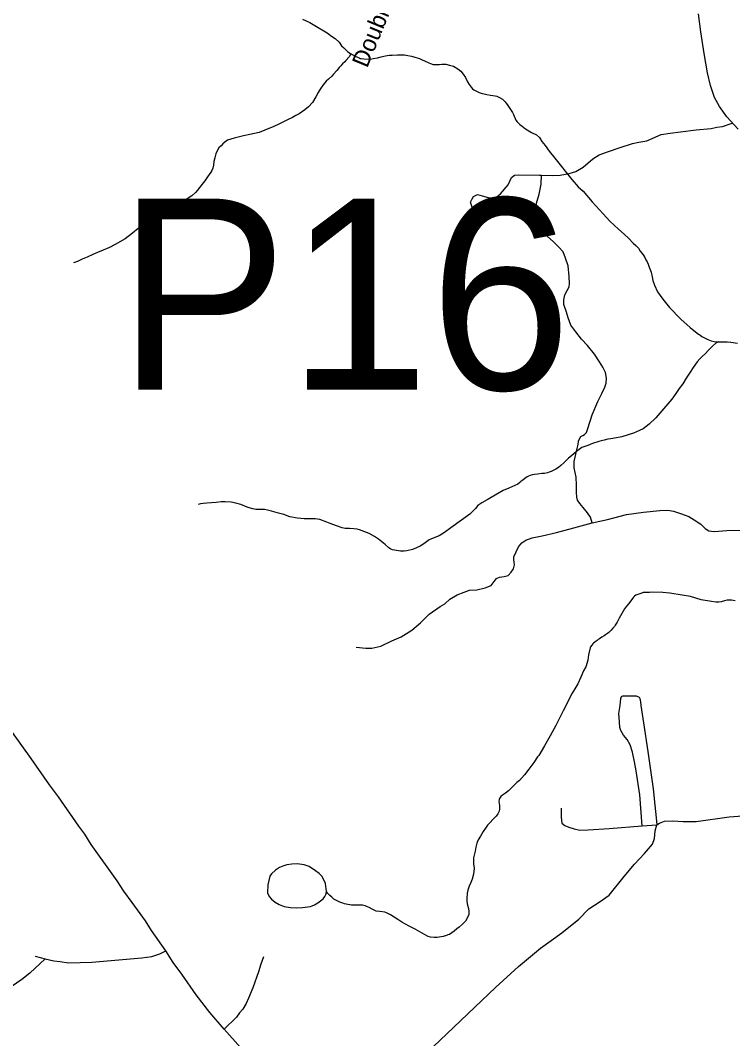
# Model space of a CAD drawing. Extents: x 2220236 to 2384410, y 720751 to 894131.
# Drawn here: x 2314497 to 2318475, y 869383 to 875066 of the extents above; entities that cross this region are included whole.
import ezdxf

# ---------------------------------------------------------------- set-up
doc = ezdxf.new("R2010")
doc.units = 0
for name, color, linetype in [('Exist Hydrographic Misc Water Feature', 7, 'Continuous'), ('Exist Hydrographic Pond Under 1500 Sq Ft', 7, 'Continuous'), ('Exist Road Non-System Type 51', 7, 'Continuous'), ('Exist Road Primary NC Attributed', 7, 'Continuous'), ('Exist Road Secondary Structure Pipe Number Label', 7, 'Continuous'), ('Exist Road Secondary Type 51 Attributed', 7, 'Continuous'), ('Exist Road Secondary Type 51 Label', 7, 'Continuous')]:
    doc.layers.add(name, color=color, linetype=linetype)

msp = doc.modelspace()

# ---------------------------------------------------------------- linework, layer by layer
at = {"layer": 'Exist Hydrographic Misc Water Feature'}
for points in [[(2316072.7, 875073.1), (2316114.7, 875055.1), (2316140.8, 875037.3), (2316210.7, 874996.8), (2316234.8, 874978.7), (2316254.8, 874964.8), (2316276.8, 874945.3), (2316290.8, 874925.2), (2316302.8, 874912.7), (2316316.7, 874899.3), (2316326.9, 874890.7), (2316334.7, 874885.2), (2316343.1, 874879.7)], [(2316343.1, 874879.7), (2316332.8, 874862.9), (2316314.8, 874842.6), (2316308.8, 874834.9), (2316296.8, 874823), (2316286.9, 874812.6), (2316276.8, 874803.2), (2316264.7, 874787.1), (2316246.7, 874766.7), (2316236.8, 874754.9), (2316218.7, 874738.6), (2316204.8, 874726.4), (2316188.8, 874706.9), (2316170.7, 874683.2), (2316160.7, 874663.2), (2316146.7, 874638.8), (2316128.8, 874608.4), (2316106.7, 874584.5), (2316086.7, 874566.5), (2316054.3, 874545.6), (2316036.1, 874535.8), (2316017.7, 874525.1), (2315989.1, 874511.7), (2315967.3, 874500.2), (2315940.7, 874486.7), (2315912.6, 874474.9), (2315862.6, 874453.1), (2315830.5, 874441.2), (2315779, 874429.2), (2315742.5, 874421.1), (2315712.9, 874414.9), (2315690.6, 874409.2), (2315672.4, 874402.7), (2315654.5, 874396.9), (2315638.5, 874386.5), (2315628.5, 874377), (2315618.5, 874366.8), (2315606.4, 874354.9), (2315596.4, 874338.9), (2315589.5, 874321.2), (2315582.4, 874298.9), (2315578.5, 874279), (2315576.5, 874258.5), (2315571.8, 874241.9), (2315566.5, 874228.4), (2315560.5, 874218.4), (2315542.4, 874193), (2315526.5, 874171), (2315504.4, 874143.1), (2315486.4, 874118.5), (2315474.4, 874104.8), (2315454.1, 874087.6), (2315428.3, 874070.9), (2315406.4, 874058.6), (2315388.8, 874048.9), (2315372.6, 874040), (2315352.3, 874032.6), (2315338.4, 874028.8), (2315312.3, 874022.7), (2315288.4, 874015.2), (2315268.3, 874006.9), (2315256.3, 874000.8), (2315238.3, 873991.1), (2315219, 873973.9), (2315194.2, 873944.9), (2315178.3, 873928.6), (2315154.2, 873904.6), (2315124.3, 873878.8), (2315082.2, 873846.8), (2315026.4, 873815.7), (2314994.7, 873799.6), (2314960.3, 873784.4), (2314928.2, 873770.7), (2314902.1, 873759), (2314870.1, 873745.3), (2314842.2, 873732.7), (2314816, 873720.9), (2314794.2, 873712.8)], [(2316343.1, 874879.7), (2316344.8, 874879), (2316350.7, 874875.3), (2316366.9, 874866.9), (2316380.7, 874860.9), (2316388.9, 874857), (2316395.6, 874854.1), (2316400.9, 874852.7), (2316415.7, 874850.9), (2316442.6, 874850.2), (2316452.8, 874850.6), (2316466.9, 874853), (2316490.9, 874858), (2316512.9, 874863.1), (2316526.9, 874866.9), (2316544.8, 874870.8), (2316556.9, 874873.1), (2316572.9, 874872.8), (2316602.9, 874873.2), (2316625.3, 874873.3), (2316642.9, 874873.2), (2316660.8, 874870.8), (2316680.8, 874866.6), (2316701, 874861.6), (2316726.8, 874852.9), (2316740.8, 874846.8), (2316754.9, 874840), (2316779, 874828.8), (2316787, 874824.9), (2316802.9, 874820.8), (2316820, 874819.9), (2316837, 874820.6), (2316850.9, 874821.1), (2316872.9, 874821.2), (2316892.9, 874817.1), (2316917, 874810.6), (2316941, 874796.8), (2316957, 874782.7), (2316971, 874766.8), (2316983, 874746.9), (2316995, 874722.8), (2317003.7, 874707.6), (2317014.9, 874693.2), (2317023, 874684.5), (2317029, 874679), (2317037, 874674.5), (2317045, 874670.6), (2317059, 874664.6), (2317076.9, 874658.9), (2317088, 874656), (2317103, 874652.6), (2317122.9, 874648.4), (2317135.6, 874646.5), (2317149.1, 874644.5), (2317159, 874642.5), (2317173, 874636.5), (2317189.1, 874626.5), (2317205.1, 874610.8), (2317218.9, 874590.7), (2317235.1, 874568.6), (2317244.9, 874552.6), (2317251, 874540.4), (2317265.1, 874509), (2317271, 874501), (2317279, 874492.4), (2317287.1, 874484.5), (2317298.9, 874475.2), (2317319.1, 874460.4), (2317351.2, 874440.3), (2317379.1, 874428.4), (2317396.9, 874412.8), (2317409, 874391), (2317427.1, 874368.8), (2317451, 874336.9), (2317481.1, 874296.4), (2317577, 874178.8), (2317613.1, 874136.9), (2317641.1, 874112.5), (2317691, 874053.1), (2317751.1, 873986.5), (2317789, 873946.2), (2317837.1, 873900.6), (2317869, 873872.5), (2317895, 873849), (2317919.1, 873822.7), (2317935, 873810.4), (2317949.1, 873794.5), (2317959.1, 873778.6), (2317969.1, 873765), (2317979, 873752.2), (2317985, 873742.6), (2317991.1, 873730.6), (2317997, 873718.5), (2318003.1, 873706.5), (2318009, 873688.6), (2318019.2, 873660.4), (2318025.1, 873634.4)], [(2318025.1, 873634.4), (2318029.1, 873614.8), (2318039.2, 873588.2), (2318054.9, 873551), (2318085, 873510.4), (2318123.1, 873464.4), (2318185, 873398.9), (2318237.1, 873352.6), (2318249.1, 873342.3), (2318285.1, 873314.3), (2318291.1, 873310.4), (2318303, 873302.7), (2318329.2, 873288.1), (2318337.1, 873284.5), (2318355.2, 873278.6), (2318371.2, 873274.2), (2318395.1, 873272)], [(2318395.1, 873272), (2318393.1, 873270.3), (2318381.2, 873264.1), (2318365.2, 873250.4), (2318353, 873238.3), (2318339.2, 873224.7), (2318323.1, 873206.6), (2318305, 873190.3), (2318291.1, 873176.7), (2318277, 873160.5), (2318255.1, 873128.4), (2318237, 873102.3), (2318214.9, 873068.6), (2318197, 873038.2), (2318177.1, 873012), (2318157, 872984.1), (2318135.1, 872952), (2318091, 872900.2), (2318046.9, 872848.4), (2318009, 872812.2), (2317974.8, 872786.2), (2317954.8, 872776.4), (2317921, 872762), (2317856.8, 872742.1), (2317826.8, 872735.9), (2317794.8, 872730.4), (2317778.7, 872728.1), (2317756.9, 872724), (2317726.8, 872716.2), (2317692.9, 872704.2), (2317666.9, 872694.1), (2317632.8, 872681.9), (2317602.8, 872660.3), (2317574.8, 872636.1), (2317558.8, 872622.3), (2317532.8, 872596.6), (2317516.4, 872582.1), (2317501.7, 872570.7), (2317487.2, 872561.9), (2317460.8, 872548.6), (2317450.7, 872544), (2317440.7, 872540.4), (2317424.8, 872538.1), (2317409.6, 872536.5), (2317384.7, 872533.9), (2317368.8, 872532.5), (2317356.7, 872530.4), (2317344.6, 872526.7), (2317334.6, 872522), (2317328.1, 872518.6), (2317314.1, 872509), (2317302.7, 872500.3), (2317294.7, 872494.2), (2317286.6, 872486.5), (2317274.6, 872477.8), (2317258.7, 872470.5), (2317224.7, 872456.1), (2317192.6, 872442.4), (2317148.7, 872416), (2317104.5, 872390.4), (2317074.6, 872374.3), (2317052.6, 872357.8), (2317038.4, 872342.4), (2317006.6, 872310.1), (2316900.4, 872234.3), (2316866.5, 872208.3), (2316836.4, 872189.9), (2316802.4, 872176.1), (2316780.4, 872166.2), (2316758.2, 872150.5), (2316738.4, 872136.6), (2316729.6, 872131.3), (2316710.3, 872122.3), (2316686.5, 872113.9), (2316656.4, 872106.1), (2316640.5, 872103.8), (2316620.5, 872103.8), (2316597.7, 872107.1), (2316576.3, 872111.8), (2316566.2, 872115.6), (2316554.3, 872122.5), (2316534.3, 872140.5), (2316496.4, 872171.7), (2316474.4, 872186.4), (2316444.4, 872202.4), (2316390.3, 872222.4), (2316378.4, 872225.9), (2316360.2, 872228.6), (2316334.4, 872229.9), (2316310.3, 872230.5), (2316294.4, 872234.1), (2316262.3, 872245.8), (2316226.4, 872258.3), (2316208.3, 872265.8), (2316170.3, 872279.8), (2316143.3, 872283.7), (2316112.3, 872284)], [(2318395.1, 873272), (2318423.1, 873272.4), (2318445.1, 873272.5), (2318465.2, 873270.9), (2318501.2, 873264.2)], [(2316112.3, 872284), (2316082.2, 872284.4), (2316044.3, 872288.6), (2316002.3, 872295.9), (2315968.2, 872308.5), (2315938.3, 872316.3), (2315900.3, 872326.2), (2315878.2, 872331.9), (2315860.2, 872336.1), (2315848.6, 872337.2), (2315840.2, 872336.1), (2315829.4, 872335.7), (2315812.2, 872336.6), (2315804.5, 872337.8), (2315794.3, 872339.8), (2315764.2, 872350.2), (2315728.2, 872364.3), (2315700.1, 872372.2), (2315674.1, 872376.9), (2315641, 872379.6), (2315618.2, 872378.6), (2315590.1, 872375.9), (2315564.2, 872374), (2315538, 872372.1), (2315518.1, 872370.5), (2315503, 872368.1), (2315490.1, 872364.4)], [(2317962.9, 871868.3), (2317944.7, 871862), (2317934.1, 871857.4), (2317926.7, 871852.2), (2317921.1, 871847), (2317914.8, 871840.2), (2317894.7, 871812.3), (2317882.8, 871796.2), (2317871.8, 871781.8), (2317856.6, 871755.7), (2317840.7, 871729.7), (2317829.2, 871707), (2317818.7, 871690.2), (2317814.7, 871684.2), (2317806.8, 871674.1), (2317795.8, 871662.2), (2317783.3, 871650.1), (2317776.8, 871644.2), (2317764.7, 871636.3), (2317757.5, 871631.8), (2317744.6, 871623.9), (2317730.6, 871614.3), (2317724.6, 871610.1), (2317717.5, 871605.6), (2317706.7, 871597.7), (2317704.7, 871596), (2317698.6, 871590), (2317695.1, 871586.6), (2317688.6, 871579.8), (2317681.4, 871569.7), (2317678.6, 871563.8), (2317670.6, 871525.8), (2317666.6, 871496), (2317662.6, 871481.9), (2317654.6, 871457.7), (2317642.7, 871436), (2317626.5, 871400), (2317610.6, 871364.1), (2317598.6, 871344), (2317578.6, 871310.4), (2317558.6, 871271.7), (2317538.5, 871229.9), (2317528.6, 871212.3), (2317516.4, 871186.4), (2317488.5, 871130.2), (2317456.5, 871072.3), (2317424.5, 871017.5), (2317392.3, 870963.8), (2317385.9, 870955.3), (2317364.5, 870924.8), (2317336.4, 870887.7), (2317312.3, 870855.5), (2317284.4, 870823.9), (2317270.3, 870811.9), (2317240.4, 870783.5), (2317234.3, 870777.6), (2317222.4, 870765.5), (2317206.3, 870753.5), (2317190.3, 870742.2), (2317180.6, 870734.4), (2317172.3, 870724.1), (2317170.3, 870717.6), (2317169.2, 870705.9), (2317172.3, 870684), (2317172.3, 870670), (2317172.3, 870663.4), (2317170.2, 870652.7), (2317167.7, 870644.4), (2317164.2, 870637.7), (2317154.3, 870624.1), (2317136.3, 870606.1), (2317120.3, 870589.9), (2317106.2, 870573.7), (2317094.3, 870557.6), (2317082.2, 870539.9), (2317066.2, 870513.8), (2317054.3, 870491.9), (2317046.3, 870473.6), (2317040.2, 870452.1), (2317036.3, 870429.8), (2317028.2, 870391.6), (2317028.1, 870359.6), (2317032.2, 870333.6), (2317028.1, 870301.4), (2317020.2, 870274), (2317012.3, 870253.9), (2317003.9, 870234.8), (2316996.2, 870211.4), (2316992.2, 870195.7), (2316990.1, 870165.4), (2316990.2, 870148), (2316994.2, 870127.7), (2317000.2, 870110), (2317002.1, 870091.8), (2317001.3, 870076.4), (2316992.2, 870055.4), (2316982.3, 870039.4)], [(2318489, 871826.1), (2318468.8, 871830.1), (2318457.2, 871831.2), (2318445.2, 871829.9), (2318429, 871826), (2318410.9, 871821.9), (2318397.4, 871819.7), (2318380.8, 871819.9), (2318356.9, 871822.3), (2318298.9, 871832.1), (2318238.9, 871850.2), (2318192.8, 871858.2), (2318123.9, 871868.5), (2318085.3, 871872.6), (2318026.8, 871874.4), (2318010.9, 871873.7), (2317989.9, 871873.6), (2317974.7, 871872.2), (2317962.9, 871868.3)], [(2316982.3, 870039.4), (2316968.5, 870023.2), (2316948, 870006), (2316934, 869995.6), (2316920.1, 869983.6), (2316906.1, 869973.8), (2316894.1, 869965.1), (2316884.8, 869961.6), (2316876.1, 869959.6), (2316858.1, 869953.9), (2316836.1, 869949.8), (2316824.7, 869947.7), (2316808.7, 869947.8), (2316787, 869950.2), (2316774.1, 869953.8), (2316754.1, 869963.6), (2316728, 869979.7), (2316702, 869993.5), (2316668.1, 870011.7), (2316627.9, 870033.9), (2316606, 870047.8), (2316564.1, 870073.9), (2316542.8, 870085.4), (2316531.9, 870088.2), (2316503.9, 870092), (2316484.4, 870095.4), (2316461.9, 870105.9), (2316445.9, 870115.8), (2316435.9, 870119.6), (2316422, 870123.9), (2316408, 870127.5), (2316394, 870127.7), (2316382, 870128), (2316366, 870127.4), (2316347, 870128.2), (2316315.9, 870133.5), (2316308, 870135.6), (2316298.5, 870138.6), (2316281.5, 870144.5), (2316261.9, 870153.5), (2316248.7, 870162), (2316236.1, 870172.1), (2316225.9, 870181.4), (2316215.9, 870191.8), (2316211.9, 870195.7), (2316206, 870203.6)]]:
    msp.add_lwpolyline(points, dxfattribs=at)
at = {"layer": 'Exist Hydrographic Pond Under 1500 Sq Ft'}
msp.add_lwpolyline([(2316206, 870203.6), (2316201.9, 870249.5), (2316181.9, 870288.1), (2316166, 870305.4), (2316145.8, 870319.4), (2316109.8, 870343.4), (2316081.4, 870352.8), (2316043.8, 870357.8), (2316013.8, 870357.4), (2315985.2, 870353), (2315963.9, 870345.6), (2315943.8, 870337.3), (2315921.8, 870323.2), (2315899.4, 870303.5), (2315889.7, 870289.9), (2315879.9, 870242.1), (2315877.8, 870196), (2315886.2, 870176.7), (2315899.8, 870161.7), (2315919.9, 870144.3), (2315941.9, 870131.4), (2315969.7, 870120.9), (2316005.7, 870115.8), (2316036.9, 870113.1), (2316072, 870115.3), (2316116.9, 870121.4), (2316139.6, 870129.5), (2316158.8, 870140.3), (2316188.3, 870162.7), (2316198.2, 870175.5), (2316205.9, 870191.4), (2316206, 870203.6)], dxfattribs=at)
at = {"layer": 'Exist Road Non-System Type 51'}
for p, q in [((2317969.8, 870571.3), (2318051.5, 870576.6)), ((2314579.9, 869844), (2314636.1, 869828.7))]:
    msp.add_line(p, q, dxfattribs=at)
for points in [[(2317406.7, 874201.9), (2317469.8, 874200.4), (2317512, 874202.2), (2317562.9, 874211), (2317599.8, 874223.3), (2317640.2, 874247.9), (2317694.7, 874293.6), (2317729.8, 874316.4), (2317775.5, 874332.2), (2317847.5, 874356.8), (2317916, 874379.7), (2317951.1, 874386.7), (2317995, 874393.8), (2318075.8, 874428.9), (2318126.8, 874437.7), (2318183, 874444.7), (2318270.8, 874455.3), (2318355.1, 874462.3), (2318386.7, 874471.1), (2318418.4, 874474.6), (2318472.8, 874492.2)], [(2317031.8, 873968.9), (2317037.1, 873989.9), (2317024.8, 874012.8), (2317010.7, 874051.5), (2317019.5, 874070.8), (2317028.3, 874083.1), (2317049.4, 874093.6), (2317075.7, 874086.6), (2317109.1, 874077.8), (2317149.5, 874074.3), (2317179, 874098.3), (2317220.5, 874148.8), (2317239.7, 874189.9), (2317257.3, 874202.2), (2317280.1, 874203.9), (2317396.1, 874202.2), (2317406.7, 874201.9)], [(2317690.3, 872261.7), (2317680.6, 872293.4), (2317664.8, 872318), (2317640.2, 872347.9), (2317620.9, 872369), (2317608.6, 872388.3), (2317605.1, 872405.9), (2317603.3, 872430.5), (2317603.3, 872472.7), (2317601.6, 872516.6), (2317589.3, 872569.3), (2317589.3, 872604.5), (2317605.1, 872669.5), (2317612.1, 872699.4), (2317613.9, 872717), (2317619.1, 872731), (2317627.9, 872743.3), (2317638.5, 872748.6), (2317647.2, 872755.6), (2317659.5, 872766.2), (2317666.6, 872789), (2317691.2, 872864.6), (2317722.8, 872938.4), (2317743.9, 872984.1), (2317761.4, 873019.3), (2317768.4, 873042.1), (2317770.2, 873070.3), (2317764.9, 873100.1), (2317750.9, 873130), (2317731.6, 873159.9), (2317703.5, 873203.8), (2317664.8, 873251.3), (2317631.4, 873286.4), (2317599.8, 873328.6), (2317571.7, 873365.5), (2317555.9, 873406), (2317547.1, 873437.6), (2317533.1, 873479.8), (2317533.1, 873506.1), (2317538.3, 873534.3), (2317550.6, 873558.9), (2317562.9, 873580), (2317564.7, 873597.5), (2317561.2, 873636.2), (2317555.9, 873696), (2317541.9, 873739.9), (2317527.8, 873775.1), (2317503.2, 873803.2), (2317473.3, 873831.3), (2317441.7, 873859.4), (2317422.4, 873871.7), (2317390.8, 873903.4), (2317380.3, 873928), (2317373.2, 873959.6), (2317373.2, 874005.3), (2317380.3, 874045.7), (2317394.3, 874096.7), (2317404.8, 874153), (2317406.7, 874201.9)], [(2317690.3, 872261.7), (2317775.5, 872281.1), (2317882.6, 872309.2), (2317977.5, 872321.5), (2318068.8, 872330.3), (2318112.7, 872332), (2318144.3, 872326.8), (2318184.7, 872314.5), (2318230.4, 872296.9), (2318260.3, 872279.3), (2318297.2, 872254.7), (2318321.8, 872230.1), (2318342.8, 872217.8), (2318370.9, 872214.3), (2318443, 872219.6), (2318578.2, 872221.3)], [(2316372, 871567.5), (2316426.5, 871562.2), (2316459.8, 871562.2), (2316510.8, 871574.5), (2316571.4, 871602.6), (2316624.1, 871625.5), (2316683.8, 871662.4), (2316731.2, 871704.6), (2316780.4, 871752), (2316841.9, 871794.2), (2316868.2, 871810), (2316896.3, 871836.4), (2316936.7, 871859.2), (2316975.4, 871875.1), (2317005.2, 871885.6), (2317045.6, 871887.4), (2317093.1, 871899.7), (2317126.4, 871912), (2317144, 871934.8), (2317156.3, 871950.6), (2317173.9, 871959.4), (2317198.5, 871962.9), (2317221.3, 871968.2), (2317238.9, 871985.8), (2317251.2, 872005.1), (2317256.4, 872028), (2317254.7, 872042), (2317252.9, 872056.1), (2317252.9, 872071.9), (2317265.2, 872100), (2317279.3, 872128.2), (2317298.6, 872151), (2317319.7, 872165.1), (2317354.8, 872179.1), (2317411, 872189.7), (2317491.8, 872207.3), (2317588.4, 872233.6), (2317690.3, 872261.7)], [(2317969.8, 870571.3), (2317957.5, 870743.6), (2317936.4, 870877.1), (2317927.6, 870928.1), (2317915.3, 870982.6), (2317903, 871023), (2317885.5, 871052.9), (2317866.2, 871077.5), (2317850.3, 871102.1), (2317845.1, 871119.7), (2317843.3, 871151.3), (2317839.8, 871197), (2317846.8, 871242.7), (2317850.3, 871281.4), (2317853.9, 871292), (2317862.6, 871295.5), (2317874.9, 871297.2), (2317887.2, 871297.2), (2317925.9, 871297.2), (2317936.4, 871295.5), (2317952.2, 871288.4), (2317957.5, 871281.4), (2317961, 871263.8), (2317962.8, 871242.7), (2317976.8, 871146.1), (2318001.4, 870986.1), (2318031.3, 870777), (2318040, 870685.6), (2318047.1, 870615.3), (2318051.5, 870576.6)], [(2317516.6, 870669.7), (2317516.6, 870618.8), (2317521.9, 870585.4), (2317537.7, 870573.1), (2317560.5, 870562.5), (2317590.4, 870553.7), (2317622, 870546.7), (2317667.7, 870548.5), (2317785.4, 870555.5), (2317969.8, 870571.3)], [(2318051.5, 870576.6), (2318067.3, 870585.4), (2318093.6, 870595.9), (2318141, 870599.4), (2318199, 870594.2), (2318271.9, 870594.2), (2318456.3, 870620.5), (2318531.9, 870625.8)], [(2316244.2, 868833.3), (2316280, 868862.9), (2316325.7, 868899.8), (2316464.4, 869028.1), (2316656.8, 869200.4), (2316878.1, 869409.5), (2317150.4, 869667.9), (2317278.6, 869785.7), (2317401.6, 869887.6), (2317521, 869973.7), (2317615.8, 870049.3), (2317672.1, 870107.3), (2317735.3, 870147.7), (2317786.2, 870184.6), (2317868.8, 870288.3), (2317926.8, 870356.9), (2317983, 870416.6), (2318026.9, 870467.6), (2318039.2, 870499.3), (2318042.7, 870543.2), (2318051.5, 870576.6)], [(2314636.1, 869828.7), (2314684.2, 869817.1), (2314720.2, 869813.5), (2314766.3, 869806), (2314896.2, 869809.3), (2315175.7, 869834.4), (2315231.6, 869840.9), (2315275.5, 869855.5), (2315309.3, 869873.9)], [(2314636.1, 869828.7), (2314551, 869747.8), (2314505.4, 869713.3), (2314416.1, 869652.2)], [(2315855.5, 869839.7), (2315840, 869799.6), (2315826.4, 869755.4), (2315795.4, 869667.1), (2315772, 869609), (2315758.2, 869578.8), (2315738.7, 869546.6), (2315720.9, 869526.4), (2315705.1, 869502.2), (2315635.8, 869435.5)]]:
    msp.add_lwpolyline(points, dxfattribs=at)
at = {"layer": 'Exist Road Primary NC Attributed'}
msp.add_lwpolyline([(2315727, 869334.4), (2315635.8, 869435.5), (2315555, 869528.6), (2315479.9, 869627.8), (2315398.7, 869742.9), (2315350, 869808.3), (2315309.3, 869873.9), (2315230.1, 869986.9), (2315195.6, 870040.5), (2315122.4, 870143.8), (2315075.8, 870205.3), (2315037.2, 870264.7), (2314893, 870467.1), (2314856.4, 870524.6), (2314824, 870568.3), (2314710.2, 870733.1), (2314659.7, 870800.5), (2314558, 870947.4), (2314444.3, 871104.2)], dxfattribs=at)
at = {"layer": 'Exist Road Secondary Type 51 Attributed'}
msp.add_lwpolyline([(2318505.4, 874459.9), (2318441.6, 874528.9), (2318401.8, 874585.4), (2318372.9, 874636.8), (2318351.1, 874703.6), (2318334.4, 874774.2), (2318316.4, 874880.9), (2318297.1, 875002.9), (2318283.6, 875103.1)], dxfattribs=at)

# ---------------------------------------------------------------- texts
at = {"layer": 'Exist Road Secondary Structure Pipe Number Label'}
msp.add_text('P16', height=1066.27, dxfattribs=at).set_placement((2315038.4, 873005.6))
at = {"layer": 'Exist Road Secondary Type 51 Label'}
msp.add_text('Double Wide Rd.', height=95, rotation=67.7177, dxfattribs=at).set_placement((2316433.9, 874796.6))

doc.saveas('drawing.dxf')
